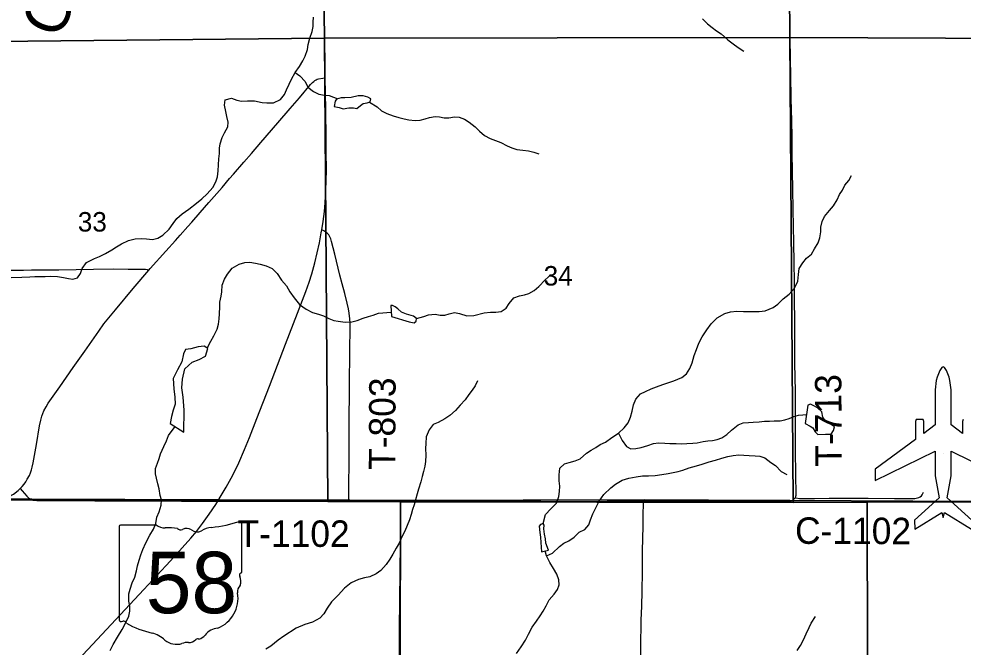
# Model space of a CAD drawing. Extents: x 1874609 to 2204689, y 815661 to 1281160.
# Drawn here: x 2025437 to 2036147, y 1055304 to 1062426 of the extents above; entities that cross this region are included whole.
import ezdxf

# ---------------------------------------------------------------- set-up
doc = ezdxf.new("R2010")
doc.units = 0
for name, color, linetype in [('GM_X_Airport_Class_2', 7, 'Continuous'), ('GM_X_Airport_Location_Class_2', 7, 'Continuous'), ('GM_X_County_Road', 7, 'Continuous'), ('GM_X_County_Road_Text', 7, 'Continuous'), ('GM_X_Minor_Lake', 7, 'Continuous'), ('GM_X_Minor_River', 7, 'Continuous'), ('GM_X_Minor_River_Text', 7, 'Continuous'), ('GM_X_Section', 7, 'Continuous'), ('GM_X_Section_Text', 7, 'Continuous'), ('GM_X_State_Location', 7, 'Continuous'), ('GM_X_State_Route', 7, 'Continuous'), ('GM_X_State_Shield', 7, 'Continuous'), ('GM_X_Township', 7, 'Continuous'), ('GM_X_Township_Road', 7, 'Continuous'), ('GM_X_Township_Road_Text', 7, 'Continuous')]:
    doc.layers.add(name, color=color, linetype=linetype)

msp = doc.modelspace()

# ---------------------------------------------------------------- linework, layer by layer
at = {"layer": 'GM_X_Airport_Class_2'}
for points in [[(2036149, 1057884), (2036141, 1057860), (2036141, 1057726), (2036011, 1057823), (2036011, 1057823), (2036011, 1058221), (2035998, 1058326), (2035987, 1058363), (2035960, 1058440), (2035935, 1058474), (2035921, 1058480), (2035906, 1058474), (2035881, 1058440), (2035854, 1058363), (2035843, 1058326), (2035830, 1058221), (2035830, 1057823), (2035700, 1057726), (2035700, 1057860), (2035693, 1057884), (2035615, 1057884), (2035608, 1057860), (2035608, 1057658), (2035151, 1057321), (2035151, 1057191), (2035830, 1057526), (2035830, 1057244), (2035875, 1056995), (2035596, 1056744), (2035600, 1056641), (2035906, 1056831), (2035921, 1056775), (2035935, 1056831), (2036241, 1056641)], [(2036245, 1056744), (2035966, 1056995), (2036011, 1057244), (2036011, 1057526), (2036690, 1057191)]]:
    msp.add_lwpolyline(points, dxfattribs=at)
at = {"layer": 'GM_X_Airport_Location_Class_2'}
msp.add_line((2035921, 1057497), (2035921, 1057497), dxfattribs=at)
at = {"layer": 'GM_X_County_Road'}
for points in [[(2026912, 1059579), (2026926, 1059596), (2027103, 1059791), (2027212, 1059913), (2027267, 1059974), (2027355, 1060071), (2027398, 1060120), (2027495, 1060231), (2027592, 1060343), (2027742, 1060516), (2027827, 1060616), (2027870, 1060664), (2027990, 1060800), (2028075, 1060899), (2028181, 1061024), (2028373, 1061248), (2028513, 1061409), (2028619, 1061533), (2028746, 1061683), (2028769, 1061706), (2028781, 1061717), (2028794, 1061726), (2028808, 1061734), (2028822, 1061741), (2028837, 1061745), (2028885, 1061754), (2028913, 1061759)], [(2025453, 1057103), (2025457, 1057107), (2025475, 1057126), (2025496, 1057151), (2025516, 1057178), (2025533, 1057206), (2025556, 1057250), (2025569, 1057281), (2025580, 1057312), (2025589, 1057344), (2025600, 1057392), (2025638, 1057602), (2025673, 1057812), (2025686, 1057876), (2025699, 1057923), (2025710, 1057954), (2025722, 1057983), (2025745, 1058027), (2025771, 1058068), (2025826, 1058149), (2025902, 1058256), (2026052, 1058472), (2026185, 1058659), (2026344, 1058887), (2026402, 1058967), (2026534, 1059129), (2026735, 1059369), (2026912, 1059579)], [(2025156, 1056966), (2025200, 1056971), (2025238, 1056979), (2025279, 1056992), (2025327, 1057012), (2025375, 1057039), (2025428, 1057079), (2025453, 1057103)], [(2034242, 1056996), (2034249, 1056995), (2034293, 1056990), (2034379, 1056988), (2034462, 1056990), (2034626, 1056992), (2034824, 1056993), (2035071, 1056991), (2035368, 1056990), (2035582, 1056990), (2035598, 1056990), (2035615, 1056991), (2035631, 1056995), (2035646, 1057000), (2035661, 1057008), (2035674, 1057018), (2035683, 1057031), (2035691, 1057046), (2035696, 1057062)]]:
    msp.add_lwpolyline(points, dxfattribs=at)
at = {"layer": 'GM_X_Minor_Lake'}
for points in [[(2029024, 1061493), (2029012, 1061432), (2029070, 1061421), (2029117, 1061405), (2029179, 1061418), (2029231, 1061418), (2029269, 1061412), (2029313, 1061445), (2029341, 1061467), (2029389, 1061473), (2029421, 1061486), (2029429, 1061518), (2029394, 1061540), (2029342, 1061553), (2029284, 1061553), (2029206, 1061534), (2029136, 1061532), (2029091, 1061531), (2029039, 1061517)], [(2029039, 1061517), (2029024, 1061493)], [(2029664, 1059051), (2029863, 1058990), (2029921, 1058980), (2029945, 1058998), (2029949, 1059031), (2029914, 1059054), (2029834, 1059080), (2029777, 1059102), (2029735, 1059139), (2029707, 1059163), (2029675, 1059177), (2029657, 1059175)], [(2029657, 1059175), (2029664, 1059051)], [(2027309, 1057742), (2027311, 1057991), (2027302, 1058138), (2027287, 1058244), (2027294, 1058340), (2027320, 1058459), (2027401, 1058536), (2027483, 1058565), (2027555, 1058601), (2027580, 1058690), (2027538, 1058714), (2027472, 1058709), (2027386, 1058684), (2027326, 1058676), (2027306, 1058630), (2027285, 1058539), (2027237, 1058448), (2027188, 1058348), (2027193, 1058231), (2027206, 1058139), (2027211, 1058059), (2027187, 1057990), (2027168, 1057920), (2027152, 1057840)], [(2034357, 1057839), (2034414, 1057807), (2034442, 1057791), (2034468, 1057743), (2034499, 1057715), (2034587, 1057718), (2034649, 1057717), (2034677, 1057761), (2034689, 1057801), (2034578, 1057875), (2034557, 1057909), (2034543, 1057971), (2034494, 1058016), (2034452, 1058040), (2034416, 1058058), (2034386, 1058046)], [(2034386, 1058046), (2034357, 1057839)], [(2027152, 1057840), (2027309, 1057742)], [(2031445, 1056402), (2031414, 1056484), (2031409, 1056532), (2031399, 1056584), (2031392, 1056645), (2031394, 1056685), (2031384, 1056707), (2031354, 1056695), (2031338, 1056676), (2031347, 1056602), (2031353, 1056550), (2031358, 1056488), (2031365, 1056385)], [(2031365, 1056385), (2031445, 1056402)]]:
    msp.add_lwpolyline(points, dxfattribs=at)
at = {"layer": 'GM_X_Minor_River'}
for points in [[(2025351, 1059496), (2025472, 1059497), (2025560, 1059502), (2025620, 1059504), (2025684, 1059507), (2025736, 1059507), (2025792, 1059510), (2025877, 1059504), (2025945, 1059495), (2025999, 1059481), (2026049, 1059475), (2026101, 1059490), (2026135, 1059540), (2026155, 1059595), (2026204, 1059663), (2026294, 1059708), (2026350, 1059731), (2026420, 1059767), (2026490, 1059808), (2026544, 1059842), (2026600, 1059875), (2026680, 1059914), (2026756, 1059934), (2026824, 1059937), (2026886, 1059931), (2026952, 1059926), (2027012, 1059942), (2027070, 1059975), (2027142, 1060042), (2027188, 1060108), (2027229, 1060163), (2027289, 1060215), (2027363, 1060270), (2027452, 1060337), (2027514, 1060386), (2027574, 1060444), (2027636, 1060515), (2027673, 1060579), (2027689, 1060634), (2027696, 1060702), (2027702, 1060772), (2027707, 1060841), (2027711, 1060899), (2027712, 1060959), (2027722, 1061011), (2027743, 1061080), (2027771, 1061136), (2027808, 1061203), (2027812, 1061257), (2027797, 1061319), (2027783, 1061375), (2027768, 1061447), (2027778, 1061508), (2027850, 1061528), (2027910, 1061504), (2027964, 1061493), (2028029, 1061497), (2028111, 1061496), (2028195, 1061480), (2028251, 1061473), (2028324, 1061475), (2028404, 1061512), (2028449, 1061569), (2028473, 1061623), (2028502, 1061688), (2028528, 1061742), (2028570, 1061818), (2028619, 1061885), (2028659, 1061950), (2028686, 1062002), (2028710, 1062080), (2028717, 1062135), (2028737, 1062207), (2028762, 1062282), (2028774, 1062340), (2028775, 1062390), (2028777, 1062446)], [(2033190, 1062427), (2033249, 1062371), (2033299, 1062329), (2033350, 1062290), (2033404, 1062256), (2033477, 1062190), (2033537, 1062144), (2033596, 1062103), (2033661, 1062061)], [(2028570, 1061818), (2028624, 1061779), (2028683, 1061717), (2028715, 1061651), (2028778, 1061603), (2028838, 1061574), (2028905, 1061560), (2028957, 1061556), (2029053, 1061521)], [(2029413, 1061483), (2029501, 1061428), (2029552, 1061384), (2029612, 1061353), (2029681, 1061327), (2029745, 1061307), (2029806, 1061292), (2029860, 1061280), (2029932, 1061275), (2029988, 1061279), (2030044, 1061294), (2030096, 1061308), (2030158, 1061320), (2030209, 1061315), (2030261, 1061305), (2030313, 1061306), (2030377, 1061314), (2030431, 1061312), (2030492, 1061289), (2030544, 1061257), (2030613, 1061203), (2030663, 1061152), (2030718, 1061106), (2030784, 1061072), (2030845, 1061049), (2030905, 1061023), (2030975, 1060987), (2031030, 1060964), (2031086, 1060946), (2031152, 1060936), (2031219, 1060931), (2031279, 1060915), (2031333, 1060898)], [(2031384, 1056707), (2031409, 1056809), (2031471, 1056870), (2031534, 1056937), (2031562, 1057013), (2031569, 1057067), (2031571, 1057130), (2031566, 1057190), (2031564, 1057258), (2031571, 1057334), (2031625, 1057383), (2031679, 1057395), (2031747, 1057416), (2031803, 1057437), (2031875, 1057503), (2031929, 1057536), (2031981, 1057568), (2032032, 1057599), (2032092, 1057629), (2032164, 1057682), (2032240, 1057731), (2032304, 1057790), (2032347, 1057848), (2032375, 1057912), (2032392, 1057979), (2032408, 1058051), (2032433, 1058114), (2032489, 1058176), (2032543, 1058203), (2032607, 1058233), (2032669, 1058256), (2032741, 1058281), (2032799, 1058299), (2032865, 1058324), (2032955, 1058360), (2033009, 1058403), (2033046, 1058463), (2033072, 1058528), (2033095, 1058608), (2033123, 1058679), (2033150, 1058751), (2033188, 1058822), (2033241, 1058902), (2033289, 1058967), (2033358, 1059038), (2033446, 1059085), (2033508, 1059105), (2033579, 1059112), (2033655, 1059108), (2033717, 1059107), (2033769, 1059107), (2033835, 1059110), (2033903, 1059116), (2033993, 1059155), (2034045, 1059193), (2034107, 1059254), (2034173, 1059307), (2034234, 1059374), (2034272, 1059454), (2034279, 1059530), (2034287, 1059595), (2034328, 1059659), (2034372, 1059714), (2034428, 1059760), (2034461, 1059819), (2034501, 1059889), (2034522, 1059944), (2034534, 1060012), (2034535, 1060064), (2034547, 1060131), (2034573, 1060185), (2034630, 1060252), (2034676, 1060308), (2034717, 1060373), (2034745, 1060435), (2034777, 1060486), (2034806, 1060540), (2034850, 1060594), (2034882, 1060651)], [(2027574, 1058693), (2027616, 1058774), (2027647, 1058831), (2027687, 1058907), (2027702, 1058966), (2027708, 1059026), (2027712, 1059084), (2027715, 1059161), (2027718, 1059215), (2027730, 1059283), (2027738, 1059333), (2027743, 1059406), (2027768, 1059476), (2027802, 1059531), (2027858, 1059599), (2027934, 1059644), (2028000, 1059665), (2028056, 1059669), (2028122, 1059657), (2028174, 1059644), (2028243, 1059626), (2028311, 1059595), (2028366, 1059539), (2028416, 1059463), (2028471, 1059399), (2028512, 1059331), (2028559, 1059265), (2028619, 1059189), (2028696, 1059134), (2028769, 1059096), (2028837, 1059079), (2028891, 1059059), (2028952, 1059029), (2029008, 1059008), (2029060, 1058998), (2029139, 1058988), (2029215, 1058991), (2029275, 1059008), (2029341, 1059032), (2029401, 1059053), (2029455, 1059069), (2029517, 1059088), (2029661, 1059103)], [(2029949, 1059031), (2030031, 1059053), (2030083, 1059072), (2030157, 1059078), (2030217, 1059069), (2030267, 1059067), (2030319, 1059084), (2030377, 1059096), (2030436, 1059086), (2030518, 1059061), (2030596, 1059062), (2030716, 1059095), (2030788, 1059101), (2030847, 1059102), (2030909, 1059110), (2030965, 1059147), (2030998, 1059201), (2031052, 1059264), (2031114, 1059288), (2031172, 1059299), (2031222, 1059311), (2031282, 1059346), (2031334, 1059392), (2031405, 1059467), (2031473, 1059530)], [(2030638, 1058321), (2030613, 1058267), (2030579, 1058216), (2030541, 1058166), (2030500, 1058107), (2030444, 1058045), (2030390, 1057986), (2030325, 1057929), (2030267, 1057891), (2030191, 1057852), (2030137, 1057826), (2030091, 1057767), (2030058, 1057687), (2030053, 1057614), (2030051, 1057554), (2030054, 1057480), (2030048, 1057409), (2030043, 1057355), (2030027, 1057293), (2030012, 1057237), (2029996, 1057176), (2029971, 1057096), (2029955, 1057041), (2029937, 1056973), (2029922, 1056917), (2029902, 1056864), (2029887, 1056806), (2029867, 1056746), (2029814, 1056619), (2029782, 1056554), (2029749, 1056484), (2029715, 1056427), (2029680, 1056357), (2029646, 1056302), (2029603, 1056240), (2029543, 1056173), (2029489, 1056135), (2029419, 1056102), (2029357, 1056088), (2029289, 1056069), (2029205, 1056032), (2029131, 1055971), (2029060, 1055893), (2028984, 1055816), (2028935, 1055745), (2028897, 1055681), (2028849, 1055630), (2028769, 1055585), (2028679, 1055559), (2028584, 1055518), (2028444, 1055428), (2028380, 1055384), (2028294, 1055315), (2028238, 1055282)], [(2032240, 1057731), (2032279, 1057647), (2032328, 1057577), (2032380, 1057553), (2032436, 1057554), (2032496, 1057566), (2032570, 1057591), (2032636, 1057613), (2032692, 1057620), (2032764, 1057616), (2032819, 1057613), (2032893, 1057611), (2032953, 1057610), (2033015, 1057612), (2033081, 1057615), (2033131, 1057621), (2033198, 1057634), (2033252, 1057642), (2033306, 1057648), (2033358, 1057657), (2033412, 1057677), (2033466, 1057714), (2033519, 1057764), (2033597, 1057825), (2033651, 1057848), (2033711, 1057852), (2033767, 1057855), (2033832, 1057857), (2033896, 1057864), (2033952, 1057866), (2034002, 1057868), (2034072, 1057869), (2034124, 1057881), (2034174, 1057896), (2034228, 1057920), (2034280, 1057933), (2034330, 1057937), (2034371, 1057940)], [(2026473, 1055267), (2026507, 1055332), (2026556, 1055418), (2026608, 1055505), (2026647, 1055574), (2026683, 1055654), (2026696, 1055711), (2026696, 1055767), (2026685, 1055825), (2026683, 1055907), (2026698, 1055961), (2026722, 1056032), (2026751, 1056098), (2026773, 1056167), (2026784, 1056225), (2026802, 1056291), (2026819, 1056350), (2026843, 1056410), (2026879, 1056485), (2026924, 1056571), (2026964, 1056640), (2026989, 1056706), (2027002, 1056777), (2027028, 1056839), (2027052, 1056914), (2027053, 1056972), (2027041, 1057022), (2027028, 1057098), (2027015, 1057156), (2026997, 1057220), (2026986, 1057270), (2026988, 1057327), (2027009, 1057391), (2027027, 1057443), (2027045, 1057494), (2027082, 1057580), (2027110, 1057641), (2027135, 1057701), (2027211, 1057803)], [(2031421, 1056340), (2031489, 1056368), (2031569, 1056445), (2031620, 1056482), (2031676, 1056508), (2031734, 1056551), (2031792, 1056605), (2031858, 1056636), (2031900, 1056689), (2031921, 1056745), (2031947, 1056815), (2031984, 1056892), (2032018, 1056958), (2032071, 1057035), (2032151, 1057108), (2032203, 1057150), (2032281, 1057195), (2032355, 1057220), (2032437, 1057236), (2032511, 1057245), (2032579, 1057246), (2032653, 1057248), (2032731, 1057261), (2032801, 1057271), (2032857, 1057282), (2032914, 1057296), (2032968, 1057311), (2033040, 1057335), (2033122, 1057360), (2033188, 1057379), (2033266, 1057403), (2033340, 1057424), (2033412, 1057444), (2033480, 1057463), (2033540, 1057475), (2033602, 1057484), (2033660, 1057478), (2033720, 1057477), (2033787, 1057473), (2033841, 1057470), (2033897, 1057448), (2033966, 1057398), (2034018, 1057361), (2034085, 1057293), (2034149, 1057259)], [(2031083, 1055233), (2031135, 1055308), (2031182, 1055382), (2031218, 1055451), (2031259, 1055528), (2031309, 1055596), (2031348, 1055659), (2031384, 1055713), (2031418, 1055772), (2031453, 1055840), (2031509, 1055903), (2031547, 1055955), (2031566, 1056010), (2031562, 1056068), (2031539, 1056130), (2031502, 1056194), (2031460, 1056264), (2031421, 1056340)], [(2031421, 1056340), (2031406, 1056394)], [(2034264, 1055265), (2034304, 1055321), (2034337, 1055388), (2034367, 1055456), (2034402, 1055527), (2034424, 1055577), (2034472, 1055650)]]:
    msp.add_lwpolyline(points, dxfattribs=at)
at = {"layer": 'GM_X_Section'}
for points in [[(2028833, 1067471), (2028904, 1062206), (2023667, 1062153), (2023626, 1067442)], [(2034142, 1067530), (2034181, 1062215), (2028904, 1062206), (2028833, 1067471)], [(2039414, 1067475), (2039482, 1062194), (2034181, 1062215), (2034142, 1067530)], [(2028904, 1062206), (2028943, 1056955), (2024429, 1056978), (2023576, 1056982), (2023667, 1062153)], [(2028904, 1062206), (2034181, 1062215), (2034220, 1056944), (2029766, 1056951), (2028943, 1056955)], [(2034181, 1062215), (2039482, 1062194), (2039590, 1056951), (2035060, 1056948), (2034220, 1056944)], [(2028943, 1056955), (2029766, 1056951), (2029755, 1051618), (2024450, 1051689), (2024429, 1056978)], [(2034220, 1056944), (2035060, 1056948), (2035070, 1051591), (2029755, 1051618), (2029766, 1056951)], [(2040419, 1056944), (2040398, 1051519), (2035070, 1051591), (2035060, 1056948), (2039590, 1056951)]]:
    msp.add_lwpolyline(points, close=True, dxfattribs=at)
at = {"layer": 'GM_X_State_Route'}
for points in [[(2028908, 1062118), (2028906, 1062202), (2028904, 1062448), (2028900, 1062778), (2028899, 1062956), (2028896, 1063117), (2028895, 1063233), (2028895, 1063252), (2028894, 1063313), (2028893, 1063389), (2028892, 1063481), (2028892, 1063487), (2028892, 1063578), (2028893, 1063649), (2028893, 1063661), (2028891, 1063776), (2028890, 1063891), (2028888, 1063983), (2028887, 1064087), (2028887, 1064177), (2028886, 1064251), (2028885, 1064340)], [(2028913, 1061759), (2028910, 1061972), (2028908, 1062118)], [(2025725, 1054746), (2026274, 1055334), (2026856, 1055958), (2027001, 1056115), (2027158, 1056282), (2027290, 1056428), (2027387, 1056539), (2027450, 1056615), (2027519, 1056706), (2027596, 1056812), (2027670, 1056921), (2027693, 1056957), (2027722, 1057004), (2027788, 1057117), (2027844, 1057218), (2027889, 1057305), (2027931, 1057394), (2027996, 1057544), (2028053, 1057681), (2028136, 1057895), (2028278, 1058262), (2028462, 1058737), (2028598, 1059089), (2028691, 1059334), (2028729, 1059442), (2028759, 1059536), (2028794, 1059662), (2028822, 1059774), (2028846, 1059886), (2028867, 1059999), (2028873, 1060034), (2028888, 1060128), (2028902, 1060242), (2028911, 1060340), (2028920, 1060487), (2028923, 1060586), (2028925, 1060717), (2028923, 1060914), (2028922, 1061061), (2028918, 1061401), (2028913, 1061759)]]:
    msp.add_lwpolyline(points, dxfattribs=at)
at = {"layer": 'GM_X_State_Shield'}
for p, q in [((2026575, 1056670), (2026575, 1055613)), ((2026996, 1056688), (2026588, 1056688)), ((2027967, 1056162), (2027967, 1056714)), ((2027967, 1056162), (2027967, 1056162))]:
    msp.add_line(p, q, dxfattribs=at)
for centre, radius, start, end in [((2027471, 1058129), 1476, 275.8445, 288.9065), ((2027951, 1056717), 15.5, 351.8621, 97.738), ((2026591, 1056672), 16.1, 98.1301, 188.1301), ((2027093, 1056811), 156, 231.6195, 271.1119), ((2027145, 1056095), 562, 80.4867, 94.9883), ((2027272, 1056678), 45.1, 219.7921, 297.1024), ((2027339, 1056556), 93.8, 54.4667, 119.1411), ((2027460, 1056723), 113, 233.8562, 294.8282), ((2027659, 1056366), 297, 97.3462, 120.7689), ((2027963, 1056121), 24, 107.944, 210.337), ((2027811, 1056051), 144, 340.033, 23.6496), ((2027950, 1056160), 16.6, 289.6038, 7.7341), ((2028022, 1055930), 105, 136.8065, 186.9296), ((2027554, 1055860), 369, 292.3089, 8.9858), ((2026591, 1055611), 16.3, 171.9584, 258.3066), ((2026593, 1055719), 124, 267.339, 280.6039), ((2026619, 1055553), 44.8, 29.7484, 93.2717), ((2027184, 1056502), 1066, 240.4129, 257.1985), ((2026866, 1055139), 334, 47.1842, 75.836), ((2027453, 1055511), 119, 282.8732, 323.2771), ((2027709, 1055317), 202, 94.4031, 142.5768), ((2027227, 1055547), 212, 230.7004, 286.2918), ((2027349, 1055182), 174, 85.6951, 111.2099), ((2027364, 1055468), 113, 268.777, 315.5493), ((2027467, 1055366), 31.8, 65.7517, 132.6484)]:
    msp.add_arc(centre, radius, start, end, dxfattribs=at)
at = {"layer": 'GM_X_Township'}
for points in [[(2038367, 1056943), (2034181, 1056965), (2033981, 1056966), (2032538, 1056974), (2029772, 1056967), (2029192, 1056970), (2027699, 1056975), (2025585, 1056981), (2025222, 1056982), (2024192, 1056986), (2023589, 1056988), (2019082, 1057037), (2014277, 1057075), (2012922, 1057083), (2012877, 1060382), (2012880, 1063357), (2012816, 1067541), (2012823, 1068445), (2012701, 1077595)], [(2012935, 1053679), (2012925, 1056002), (2012922, 1057083), (2014277, 1057075), (2019082, 1057037), (2023589, 1056988), (2024192, 1056986), (2025222, 1056982), (2025585, 1056981), (2027699, 1056975), (2029192, 1056970), (2029772, 1056967), (2032538, 1056974), (2033981, 1056966), (2034181, 1056965), (2038367, 1056943)]]:
    msp.add_lwpolyline(points, dxfattribs=at)
at = {"layer": 'GM_X_Township_Road'}
for points in [[(2034240, 1058493), (2034238, 1058603), (2034237, 1058800), (2034239, 1058899), (2034234, 1059342), (2034233, 1059457), (2034231, 1059653), (2034226, 1059899), (2034223, 1060063), (2034215, 1060490), (2034211, 1060703), (2034209, 1060900), (2034207, 1061097), (2034203, 1061261), (2034201, 1061409), (2034198, 1061507), (2034196, 1061589), (2034193, 1061720), (2034191, 1061819), (2034188, 1061934), (2034187, 1062245), (2034179, 1062852)], [(2029193, 1058828), (2029194, 1058909), (2029193, 1058975), (2029190, 1059024), (2029182, 1059089), (2029174, 1059138), (2029161, 1059202), (2029133, 1059313), (2029103, 1059424), (2029078, 1059519), (2029021, 1059758), (2028984, 1059901), (2028974, 1059933), (2028968, 1059948), (2028962, 1059963), (2028953, 1059977), (2028943, 1059989), (2028931, 1060000), (2028917, 1060010), (2028903, 1060018), (2028873, 1060034)], [(2023623, 1059575), (2023713, 1059575), (2023851, 1059575), (2024089, 1059576), (2024417, 1059577), (2024630, 1059578), (2024777, 1059579), (2024941, 1059581), (2025121, 1059579), (2025268, 1059578), (2025488, 1059579)], [(2025488, 1059579), (2025579, 1059580), (2025891, 1059582), (2026284, 1059587), (2026513, 1059591), (2026676, 1059590), (2026791, 1059589), (2026856, 1059589), (2026874, 1059588), (2026891, 1059584), (2026912, 1059579)], [(2029182, 1057539), (2029182, 1057663), (2029184, 1057909), (2029188, 1058171), (2029189, 1058335), (2029190, 1058598), (2029192, 1058762), (2029193, 1058828)], [(2034242, 1056996), (2034244, 1056999), (2034248, 1057006), (2034250, 1057012), (2034251, 1057018), (2034252, 1057023), (2034247, 1057520), (2034246, 1057668), (2034245, 1057766), (2034245, 1058094), (2034244, 1058176), (2034241, 1058390), (2034240, 1058493)], [(2029180, 1056957), (2029180, 1056988), (2029180, 1057023), (2029180, 1057121), (2029183, 1057417), (2029182, 1057515), (2029182, 1057539)], [(2025453, 1057103), (2025453, 1057103), (2025476, 1057076), (2025528, 1057014), (2025540, 1057002), (2025552, 1056992), (2025565, 1056983), (2025579, 1056976), (2025594, 1056971), (2025607, 1056968)], [(2025607, 1056968), (2025609, 1056968), (2025641, 1056966), (2025805, 1056964), (2026035, 1056965), (2026298, 1056963), (2026462, 1056961), (2026626, 1056963), (2026741, 1056963), (2026905, 1056961), (2027036, 1056961), (2027282, 1056960), (2027577, 1056959), (2027659, 1056957), (2027693, 1056957)], [(2027693, 1056957), (2027774, 1056958), (2027954, 1056957), (2028003, 1056957), (2028135, 1056957), (2028315, 1056957), (2028561, 1056958), (2028791, 1056958), (2029180, 1056957)], [(2029180, 1056957), (2029184, 1056957), (2029266, 1056957), (2029447, 1056956), (2029611, 1056955), (2029742, 1056956), (2029766, 1056956)], [(2029754, 1055139), (2029756, 1055532), (2029757, 1055810), (2029760, 1056187), (2029764, 1056449), (2029767, 1056629), (2029769, 1056777), (2029767, 1056891), (2029766, 1056931), (2029766, 1056956)], [(2029766, 1056956), (2029906, 1056956), (2030021, 1056957), (2030218, 1056958), (2030381, 1056961), (2030554, 1056962), (2030742, 1056962), (2030841, 1056962), (2030939, 1056962), (2031037, 1056962), (2031265, 1056961), (2031357, 1056959), (2031552, 1056956), (2031732, 1056955), (2031912, 1056956), (2032109, 1056957), (2032355, 1056958), (2032521, 1056958)], [(2032490, 1055185), (2032493, 1055398), (2032495, 1055512), (2032497, 1055611), (2032501, 1055769), (2032505, 1055937), (2032509, 1056156), (2032509, 1056249), (2032511, 1056396), (2032517, 1056675), (2032519, 1056789), (2032521, 1056947), (2032521, 1056958)], [(2032521, 1056958), (2032536, 1056958), (2032749, 1056957), (2032863, 1056957), (2032896, 1056957), (2033060, 1056957), (2033306, 1056957), (2033486, 1056957), (2033732, 1056957), (2033880, 1056956), (2034181, 1056960), (2034190, 1056960)], [(2034190, 1056960), (2034199, 1056962), (2034205, 1056964), (2034215, 1056970), (2034224, 1056977), (2034235, 1056987), (2034242, 1056996)]]:
    msp.add_lwpolyline(points, dxfattribs=at)

# ---------------------------------------------------------------- texts
at = {"layer": 'GM_X_County_Road_Text'}
msp.add_text('C-1102', height=300, rotation=359.7667, dxfattribs=at).set_placement((2034240, 1056475))
at = {"layer": 'GM_X_Minor_River_Text'}
msp.add_text('Orange', height=500.2, rotation=66.2155, dxfattribs=at).set_placement((2025895, 1062184))
at = {"layer": 'GM_X_Section_Text'}
for s, p in [('33', (2026106, 1060015)), ('34', (2031390, 1059403))]:
    msp.add_text(s, height=221, rotation=0, dxfattribs=at).set_placement(p)
at = {"layer": 'GM_X_State_Location'}
msp.add_text('58', height=1, rotation=0, dxfattribs=at).set_placement((2027003, 1055999))
for s in ['s', 'r']:
    msp.add_text(s, height=1, dxfattribs=at).set_placement((2027255, 1056072))
at = {"layer": 'GM_X_State_Shield'}
msp.add_text('58', height=696.1, dxfattribs=at).set_placement((2026877, 1055688))
at = {"layer": 'GM_X_Township_Road_Text'}
for s, rotation, p in [('T-803', 89.7205, (2029706, 1057312)), ('T-713', 90.2825, (2034771, 1057351)), ('T-1102', 0, (2027918, 1056440))]:
    msp.add_text(s, height=300, rotation=rotation, dxfattribs=at).set_placement(p)

doc.saveas('drawing.dxf')
